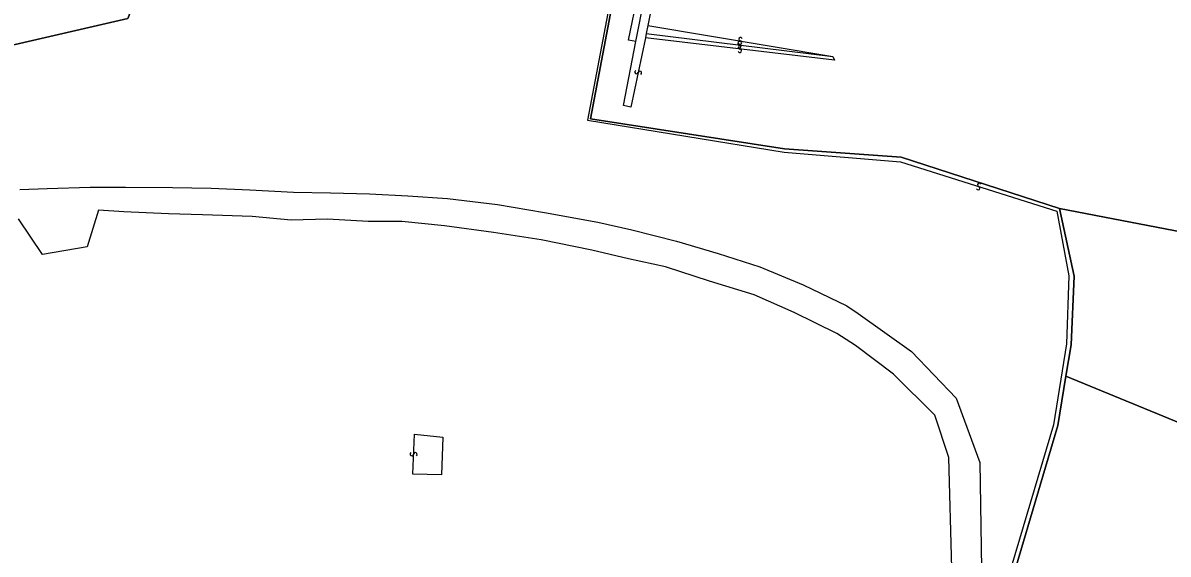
# Model space of a CAD drawing. Extents: x -598233 to -596890, y -1157848 to -1156431.
# Drawn here: x -598036 to -597915.7, y -1157310.3 to -1157254.5 of the extents above; entities that cross this region are included whole.
import ezdxf

# ---------------------------------------------------------------- set-up
doc = ezdxf.new("R2010")
doc.units = 0
for name, color, linetype in [('Level 1', 7, 'Continuous'), ('Level 13', 7, 'Continuous'), ('Level 3', 7, 'Continuous'), ('Level 60', 7, 'Continuous')]:
    doc.layers.add(name, color=color, linetype=linetype)

msp = doc.modelspace()

# ---------------------------------------------------------------- linework, layer by layer
at = {"layer": 'Level 1'}
for points in [[(-598014.85, -1157228.24), (-598024.96, -1157254.01), (-598041.35, -1157257.8), (-598058.57, -1157256.91)], [(-597939.77, -1157233.9), (-597970.05, -1157232.06), (-597972.97, -1157247.13), (-597973.76, -1157250.85), (-597976.34, -1157264.54), (-597955.96, -1157267.72), (-597943.7, -1157268.6), (-597927.09, -1157273.98)], [(-597927.09, -1157273.98), (-597925.52, -1157281.09), (-597925.85, -1157288.28), (-597926.42, -1157291.58)], [(-597927.09, -1157273.98), (-597877.78, -1157283.48), (-597837.79, -1157293.58), (-597809.77, -1157302.98), (-597780.3, -1157316.91), (-597775.85, -1157319.11), (-597749.01, -1157332.97), (-597746.79, -1157334.23), (-597692.89, -1157366.17)], [(-597926.42, -1157291.58), (-597927.24, -1157296.76), (-597932.44, -1157314.29)], [(-597926.42, -1157291.58), (-597776.35, -1157353.26)]]:
    msp.add_lwpolyline(points, dxfattribs=at)
at = {"layer": 'Level 13'}
for centre, start, end in [((-597960.57, -1157256.19), 27.8434, 259.9414), ((-597960.72, -1157256.97), 210.1232, 82.7132), ((-597960.68, -1157256.61), 30.3376, 262.4356), ((-597960.66, -1157257.4), 210.6461, 82.7441), ((-597960.62, -1157257.04), 30.4317, 263.0217), ((-597960.63, -1157256.55), 207.629, 80.219), ((-597971.51, -1157259.65), 115.2141, 347.8041), ((-597971.15, -1157259.73), 295.4286, 167.5266), ((-597935.62, -1157271.84), 199.6394, 72.2294), ((-597935.5, -1157271.48), 19.8539, 251.9518), ((-597995.1, -1157299.77), 124.9187, 357.0167), ((-597994.74, -1157299.79), 304.7042, 177.2942)]:
    msp.add_arc(centre, 0.184, start, end, dxfattribs=at)
at = {"layer": 'Level 3'}
for points in [[(-598014.85, -1157228.24), (-598001.64, -1157219.45), (-597955.62, -1157203.08), (-597952.32, -1157204.39), (-597942.13, -1157229.93), (-597940.81, -1157233.73), (-597970.4, -1157231.69), (-597976.66, -1157264.71), (-597955.99, -1157268.05), (-597943.77, -1157269.07), (-597927.36, -1157274.25), (-597926.1, -1157281.05), (-597926.35, -1157288.2), (-597927.71, -1157296.69), (-597932.93, -1157314.24)], [(-597971.59, -1157256.44), (-597972.36, -1157256.28), (-597971.35, -1157251.36), (-597970.61, -1157247.72), (-597969.55, -1157242.3), (-597968.81, -1157242.46)], [(-597971.59, -1157256.44), (-597968.81, -1157242.46)], [(-597968.35, -1157244.6), (-597968.48, -1157245.41), (-597969.01, -1157248.04), (-597969.72, -1157251.69), (-597970.31, -1157254.74)], [(-597970.31, -1157254.74), (-597970.5, -1157255.58)], [(-597970.31, -1157254.74), (-597950.89, -1157258)], [(-597970.5, -1157255.58), (-597970.56, -1157256.05)], [(-597970.5, -1157255.58), (-597950.89, -1157258)], [(-597970.56, -1157256.05), (-597972.1, -1157263.33), (-597972.86, -1157263.14), (-597971.59, -1157256.44)], [(-597950.89, -1157258), (-597950.72, -1157258.39), (-597970.56, -1157256.05)], [(-598036.28, -1157271.97), (-598033.43, -1157271.86), (-598028.9, -1157271.73), (-598025.19, -1157271.74), (-598020.24, -1157271.78), (-598016.19, -1157271.85), (-598012.13, -1157272), (-598007.54, -1157272.25), (-598003.66, -1157272.33), (-597999.56, -1157272.45), (-597995.54, -1157272.65), (-597991.37, -1157272.91), (-597986.12, -1157273.54), (-597981.19, -1157274.38), (-597975.56, -1157275.4), (-597972, -1157276.2), (-597967.29, -1157277.4), (-597962.94, -1157278.7), (-597958.55, -1157280.09), (-597954.01, -1157282), (-597949.41, -1157284.21), (-597948.22, -1157284.99), (-597942.61, -1157289), (-597937.94, -1157293.89), (-597935.44, -1157300.67), (-597935.22, -1157314.03)], [(-597938.37, -1157311.75), (-597938.7, -1157300.13), (-597940.18, -1157295.67), (-597944.51, -1157291.39), (-597948.49, -1157288.37), (-597950.46, -1157287.11), (-597954.94, -1157284.91), (-597959.15, -1157283.06), (-597963.84, -1157281.62), (-597968.47, -1157280.1), (-597972.36, -1157279.25), (-597976.21, -1157278.34), (-597981.54, -1157277.28), (-597986.54, -1157276.48), (-597991.67, -1157275.81), (-597996.16, -1157275.34), (-597999.7, -1157275.35), (-598003.97, -1157275.11), (-598007.79, -1157275.21), (-598011.87, -1157274.81), (-598017.1, -1157274.64), (-598020.67, -1157274.54), (-598025.37, -1157274.33), (-598028.01, -1157274.16), (-598029.22, -1157278.02), (-598033.92, -1157278.81), (-598036.42, -1157275.07)], [(-597991.85, -1157297.99), (-597991.98, -1157301.94), (-597995.01, -1157301.88), (-597994.83, -1157297.68), (-597991.85, -1157297.99)]]:
    msp.add_lwpolyline(points, dxfattribs=at)
at = {"layer": 'Level 60'}
for points in [[(-597977.93, -1157142.48), (-597982.59, -1157147.71), (-597985.08, -1157150.49), (-597987.23, -1157153.34), (-597989.34, -1157156.57), (-597991.33, -1157160.39), (-597994.33, -1157166.76), (-597996.64, -1157172.7), (-597997.91, -1157175.17), (-597999.72, -1157182.06), (-598001.64, -1157188), (-598014.26, -1157227.06), (-598014.85, -1157228.24), (-598024.96, -1157254.01), (-598041.35, -1157257.8)], [(-598041.35, -1157257.8), (-598024.96, -1157254.01), (-598014.85, -1157228.24), (-598014.26, -1157227.06), (-598001.98, -1157219.05), (-597955.71, -1157202.62), (-597952.02, -1157203.83), (-597943.32, -1157225.19), (-597941, -1157230.87), (-597939.77, -1157233.9), (-597970.05, -1157232.06), (-597972.97, -1157247.13), (-597973.76, -1157250.85), (-597976.34, -1157264.54), (-597955.96, -1157267.72), (-597943.7, -1157268.6), (-597927.09, -1157273.98), (-597925.52, -1157281.09), (-597925.85, -1157288.28), (-597926.42, -1157291.58), (-597927.24, -1157296.76), (-597932.44, -1157314.29)], [(-597837.79, -1157293.58), (-597877.78, -1157283.48), (-597927.09, -1157273.98), (-597943.7, -1157268.6), (-597955.96, -1157267.72), (-597976.34, -1157264.54), (-597973.76, -1157250.85), (-597972.97, -1157247.13), (-597970.05, -1157232.06), (-597939.77, -1157233.9), (-597929.67, -1157236.56), (-597923.63, -1157238.02), (-597882.54, -1157247.95), (-597875.91, -1157249.55), (-597833.74, -1157262.53)], [(-597932.44, -1157314.29), (-597927.24, -1157296.76), (-597926.42, -1157291.58), (-597776.35, -1157353.26)]]:
    msp.add_lwpolyline(points, dxfattribs=at)
msp.add_lwpolyline([(-597925.52, -1157281.09), (-597927.09, -1157273.98), (-597877.78, -1157283.48), (-597837.79, -1157293.58), (-597809.77, -1157302.98), (-597780.3, -1157316.91), (-597775.85, -1157319.11), (-597749.01, -1157332.97), (-597746.79, -1157334.23), (-597692.89, -1157366.17), (-597699.85, -1157384.95), (-597752.67, -1157363.06), (-597750.67, -1157357.07), (-597769.38, -1157351.46), (-597770.76, -1157355.54), (-597776.35, -1157353.26), (-597926.42, -1157291.58), (-597925.85, -1157288.28)], close=True, dxfattribs=at)

doc.saveas('drawing.dxf')
